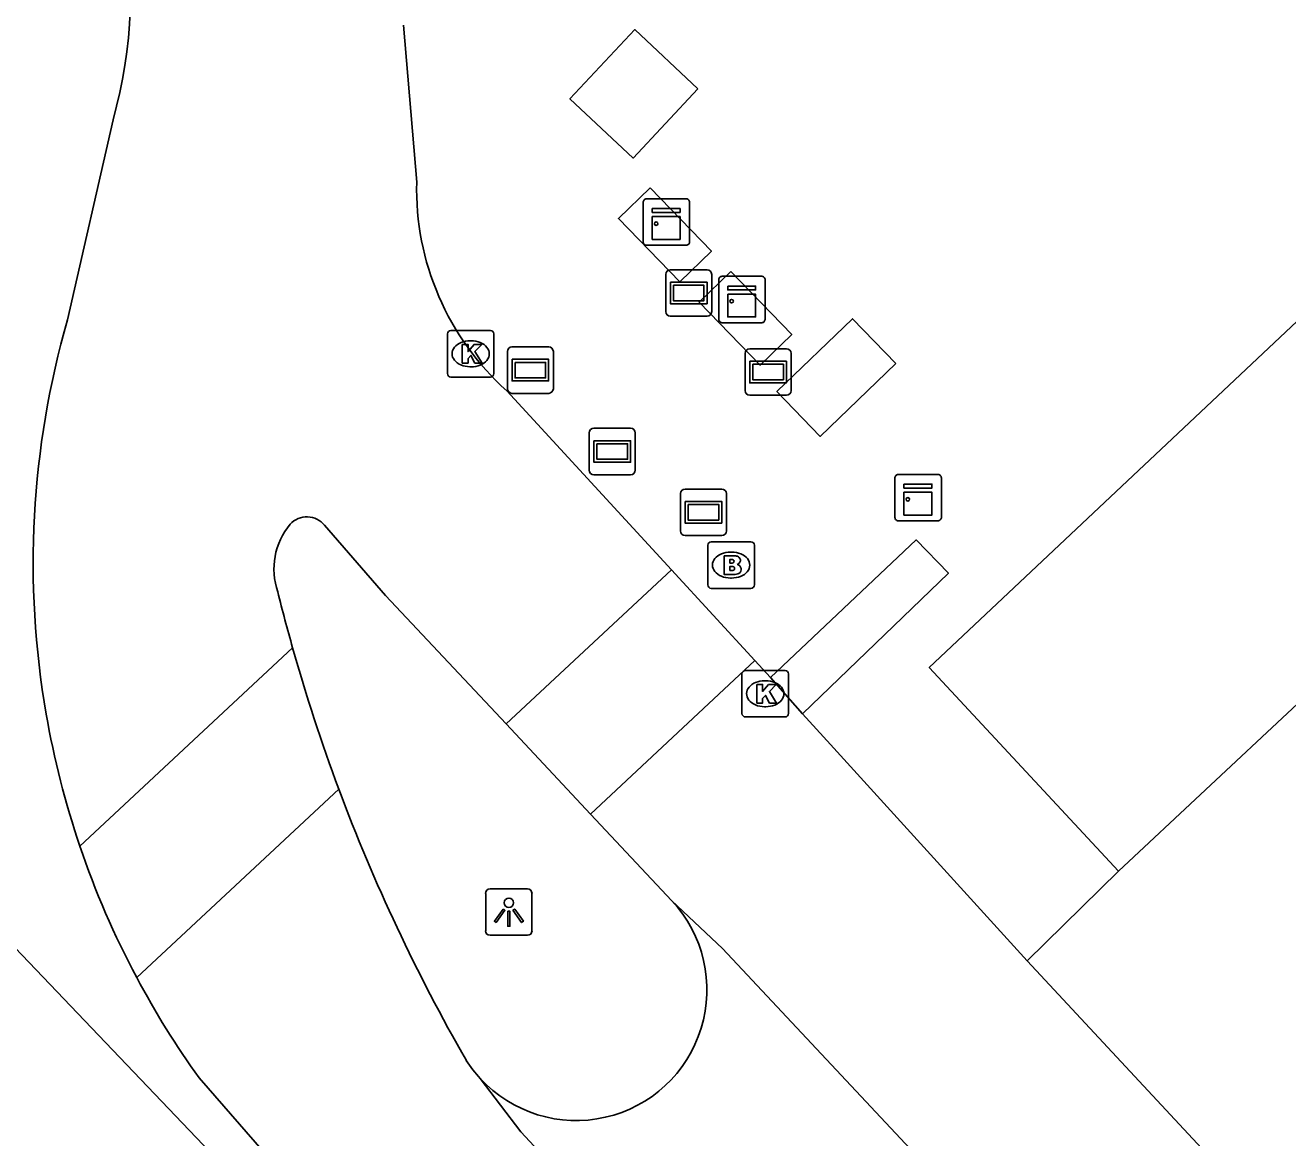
# Model space of a CAD drawing. Extents: x 163427 to 164190, y 380331 to 381641.
# Drawn here: x 163765.59 to 163792.74, y 380526.72 to 380550.65 of the extents above; entities that cross this region are included whole.
import ezdxf

# ---------------------------------------------------------------- set-up
doc = ezdxf.new("R2010")
doc.units = 0
for name, color, linetype in [('IMGEO_Brandkraan', 7, 'Continuous'), ('IMGEO_Groenvoorziening', 7, 'Continuous'), ('IMGEO_Kast', 7, 'Continuous'), ('IMGEO_Kolk', 7, 'Continuous'), ('IMGEO_Lage_trafo', 7, 'Continuous'), ('IMGEO_Lichtpunt', 7, 'Continuous'), ('IMGEO_Pand', 7, 'Continuous'), ('IMGEO_Parkeervlak_open', 7, 'Continuous'), ('IMGEO_Rijbaan_lokaal_open', 7, 'Continuous'), ('IMGEO_Verklikker', 7, 'Continuous'), ('IMGEO_Voetpad_open', 7, 'Continuous')]:
    doc.layers.add(name, color=color, linetype=linetype)

msp = doc.modelspace()

# ---------------------------------------------------------------- linework, layer by layer
at = {"layer": 'IMGEO_Brandkraan'}
for p, q in [((163780.345, 380539.538), (163781.197, 380539.538)), ((163780.27, 380538.612), (163780.27, 380539.464)), ((163780.758, 380539.318), (163780.783, 380539.318)), ((163781.271, 380539.464), (163781.271, 380538.612)), ((163780.781, 380538.758), (163780.756, 380538.758)), ((163781.197, 380538.538), (163780.345, 380538.538))]:
    msp.add_line(p, q, dxfattribs=at)
for points in [[(163780.345, 380539.538), (163781.197, 380539.538)], [(163780.27, 380538.612), (163780.27, 380539.464)], [(163780.618, 380539.238), (163780.618, 380538.838), (163780.831, 380538.838)], [(163780.849, 380539.238), (163780.618, 380539.238)], [(163781.271, 380539.464), (163781.271, 380538.612)], [(163780.797, 380539.157), (163780.743, 380539.157), (163780.743, 380539.081)], [(163780.743, 380539.081), (163780.796, 380539.081)], [(163780.805, 380539.005), (163780.743, 380539.005), (163780.743, 380538.924)], [(163780.743, 380538.924), (163780.805, 380538.924)], [(163781.197, 380538.538), (163780.345, 380538.538)]]:
    msp.add_lwpolyline(points, dxfattribs=at)
for centre, radius, start, end in [((163780.347, 380539.462), 0.0765, 91.552, 178.448), ((163780.347, 380539.462), 0.0765, 91.552, 178.448), ((163781.195, 380539.462), 0.0765, 1.552, 88.448), ((163781.195, 380539.462), 0.0765, 1.552, 88.448), ((163780.853, 380539.093), 0.145, 59.4692, 91.5367), ((163780.878, 380539.14), 0.0922, 285.5137, 58.1501), ((163780.798, 380539.119), 0.0379, 267.8285, 90.9355), ((163780.806, 380538.964), 0.0404, 269.8759, 90.5077), ((163780.883, 380538.948), 0.105, 301.3115, 78.989), ((163780.837, 380539.089), 0.251, 268.6676, 293.5347), ((163780.347, 380538.614), 0.0765, 181.552, 268.448), ((163780.347, 380538.614), 0.0765, 181.552, 268.448), ((163781.195, 380538.614), 0.0765, 271.552, 358.448), ((163781.195, 380538.614), 0.0765, 271.552, 358.448)]:
    msp.add_arc(centre, radius, start, end, dxfattribs=at)
for centre, major_axis, ratio, start_param, end_param in [((163780.757, 380539.038), (-0.387, 0.002), 0.722429, 4.712389, 7.853982), ((163780.782, 380539.038), (-0.39, 0.002), 0.717154, 1.570796, 4.712389)]:
    msp.add_ellipse(centre, major_axis=major_axis, ratio=ratio, start_param=start_param, end_param=end_param, dxfattribs=at)
at = {"layer": 'IMGEO_Groenvoorziening'}
for points in [[(163773.473, 380522.323), (163761.755, 380534.587)], [(163789.102, 380532.456), (163787.137, 380530.53)]]:
    msp.add_lwpolyline(points, dxfattribs=at)
at = {"layer": 'IMGEO_Kast'}
for p, q in [((163778.879, 380545.991), (163778.879, 380546.832)), ((163778.879, 380546.832), (163778.879, 380545.991)), ((163778.954, 380546.916), (163779.795, 380546.916)), ((163779.795, 380546.916), (163778.954, 380546.916)), ((163779.879, 380546.841), (163779.879, 380546)), ((163779.879, 380546), (163779.879, 380546.841)), ((163779.804, 380545.916), (163778.963, 380545.916)), ((163778.963, 380545.916), (163779.804, 380545.916)), ((163780.578, 380545.249), (163781.419, 380545.249)), ((163781.419, 380545.249), (163780.578, 380545.249)), ((163780.503, 380544.324), (163780.503, 380545.165)), ((163780.503, 380545.165), (163780.503, 380544.324)), ((163781.503, 380545.174), (163781.503, 380544.333)), ((163781.503, 380544.333), (163781.503, 380545.174)), ((163781.428, 380544.249), (163780.587, 380544.249)), ((163780.587, 380544.249), (163781.428, 380544.249)), ((163784.294, 380540.064), (163784.294, 380540.905)), ((163784.294, 380540.905), (163784.294, 380540.064)), ((163784.369, 380540.989), (163785.21, 380540.989)), ((163785.21, 380540.989), (163784.369, 380540.989)), ((163785.294, 380540.914), (163785.294, 380540.073)), ((163785.294, 380540.073), (163785.294, 380540.914)), ((163785.219, 380539.989), (163784.378, 380539.989)), ((163784.378, 380539.989), (163785.219, 380539.989))]:
    msp.add_line(p, q, dxfattribs=at)
for points in [[(163779.074, 380546.706), (163779.674, 380546.706), (163779.674, 380546.621), (163779.074, 380546.621), (163779.074, 380546.706)], [(163779.074, 380546.531), (163779.674, 380546.531), (163779.674, 380546.042), (163779.074, 380546.042), (163779.074, 380546.531)], [(163780.698, 380545.039), (163781.298, 380545.039), (163781.298, 380544.954), (163780.698, 380544.954), (163780.698, 380545.039)], [(163780.698, 380544.864), (163781.298, 380544.864), (163781.298, 380544.375), (163780.698, 380544.375), (163780.698, 380544.864)], [(163784.489, 380540.779), (163785.089, 380540.779), (163785.089, 380540.694), (163784.489, 380540.694), (163784.489, 380540.779)], [(163784.489, 380540.604), (163785.089, 380540.604), (163785.089, 380540.115), (163784.489, 380540.115), (163784.489, 380540.604)]]:
    msp.add_lwpolyline(points, dxfattribs=at)
for centre in [(163779.158, 380546.38), (163780.782, 380544.713), (163784.573, 380540.453)]:
    msp.add_circle(centre, 0.0377, dxfattribs=at)
for centre, start, end in [((163778.957, 380546.838), 92.4484, 184.2845), ((163778.957, 380546.838), 92.4484, 184.2845), ((163779.801, 380546.838), 2.4484, 94.2845), ((163779.801, 380546.838), 2.4484, 94.2845), ((163778.957, 380545.994), 182.4484, 274.2845), ((163778.957, 380545.994), 182.4484, 274.2845), ((163779.801, 380545.994), 272.4484, 4.2845), ((163779.801, 380545.994), 272.4484, 4.2845), ((163780.581, 380545.171), 92.4484, 184.2845), ((163780.581, 380545.171), 92.4484, 184.2845), ((163781.425, 380545.171), 2.4484, 94.2845), ((163781.425, 380545.171), 2.4484, 94.2845), ((163780.581, 380544.327), 182.4484, 274.2845), ((163780.581, 380544.327), 182.4484, 274.2845), ((163781.425, 380544.327), 272.4484, 4.2845), ((163781.425, 380544.327), 272.4484, 4.2845), ((163784.372, 380540.911), 92.4484, 184.2845), ((163784.372, 380540.911), 92.4484, 184.2845), ((163785.216, 380540.911), 2.4484, 94.2845), ((163785.216, 380540.911), 2.4484, 94.2845), ((163784.372, 380540.067), 182.4484, 274.2845), ((163784.372, 380540.067), 182.4484, 274.2845), ((163785.216, 380540.067), 272.4484, 4.2845), ((163785.216, 380540.067), 272.4484, 4.2845)]:
    msp.add_arc(centre, 0.0779, start, end, dxfattribs=at)
at = {"layer": 'IMGEO_Kolk'}
for p, q in [((163774.667, 380543.156), (163774.667, 380544.008)), ((163774.742, 380544.082), (163775.594, 380544.082)), ((163775.155, 380543.862), (163775.18, 380543.862)), ((163775.668, 380544.008), (163775.668, 380543.156)), ((163775.178, 380543.302), (163775.153, 380543.302)), ((163775.594, 380543.082), (163774.742, 380543.082)), ((163781.004, 380535.846), (163781.004, 380536.698)), ((163781.079, 380536.772), (163781.931, 380536.772)), ((163781.492, 380536.552), (163781.517, 380536.552)), ((163782.005, 380536.698), (163782.005, 380535.846)), ((163781.515, 380535.992), (163781.49, 380535.992)), ((163781.931, 380535.772), (163781.079, 380535.772))]:
    msp.add_line(p, q, dxfattribs=at)
for points in [[(163774.667, 380543.156), (163774.667, 380544.008)], [(163774.742, 380544.082), (163775.594, 380544.082)], [(163775.668, 380544.008), (163775.668, 380543.156)], [(163774.988, 380543.782), (163775.111, 380543.782), (163775.111, 380543.631), (163775.241, 380543.782), (163775.405, 380543.782), (163775.259, 380543.631), (163775.412, 380543.382), (163775.26, 380543.382), (163775.175, 380543.546), (163775.111, 380543.479), (163775.111, 380543.382), (163774.988, 380543.382), (163774.988, 380543.782)], [(163775.594, 380543.082), (163774.742, 380543.082)], [(163781.004, 380535.846), (163781.004, 380536.698)], [(163781.079, 380536.772), (163781.931, 380536.772)], [(163782.005, 380536.698), (163782.005, 380535.846)], [(163781.325, 380536.472), (163781.448, 380536.472), (163781.448, 380536.321), (163781.578, 380536.472), (163781.742, 380536.472), (163781.596, 380536.321), (163781.749, 380536.072), (163781.597, 380536.072), (163781.512, 380536.236), (163781.448, 380536.169), (163781.448, 380536.072), (163781.325, 380536.072), (163781.325, 380536.472)], [(163781.931, 380535.772), (163781.079, 380535.772)]]:
    msp.add_lwpolyline(points, dxfattribs=at)
for centre, start, end in [((163774.744, 380544.006), 91.552, 178.448), ((163774.744, 380544.006), 91.552, 178.448), ((163775.592, 380544.006), 1.552, 88.448), ((163775.592, 380544.006), 1.552, 88.448), ((163774.744, 380543.158), 181.552, 268.448), ((163774.744, 380543.158), 181.552, 268.448), ((163775.592, 380543.158), 271.552, 358.448), ((163775.592, 380543.158), 271.552, 358.448), ((163781.081, 380536.696), 91.552, 178.448), ((163781.081, 380536.696), 91.552, 178.448), ((163781.929, 380536.696), 1.552, 88.448), ((163781.929, 380536.696), 1.552, 88.448), ((163781.081, 380535.848), 181.552, 268.448), ((163781.081, 380535.848), 181.552, 268.448), ((163781.929, 380535.848), 271.552, 358.448), ((163781.929, 380535.848), 271.552, 358.448)]:
    msp.add_arc(centre, 0.0765, start, end, dxfattribs=at)
for centre, major_axis, ratio, start_param, end_param in [((163775.154, 380543.582), (-0.387, 0.002), 0.722429, 4.712389, 7.853982), ((163775.179, 380543.582), (-0.39, 0.002), 0.717154, 1.570796, 4.712389), ((163781.491, 380536.272), (-0.387, 0.002), 0.722429, 4.712389, 7.853982), ((163781.516, 380536.272), (-0.39, 0.002), 0.717154, 1.570796, 4.712389)]:
    msp.add_ellipse(centre, major_axis=major_axis, ratio=ratio, start_param=start_param, end_param=end_param, dxfattribs=at)
at = {"layer": 'IMGEO_Lage_trafo'}
for points in [[(163780.056, 380549.282), (163778.696, 380550.553), (163777.303, 380549.063), (163778.663, 380547.792), (163780.056, 380549.282)], [(163779.026, 380547.15), (163778.345, 380546.488), (163779.666, 380545.127), (163780.347, 380545.789), (163779.026, 380547.15)], [(163780.762, 380545.355), (163780.08, 380544.694), (163781.394, 380543.337), (163782.076, 380543.998), (163780.762, 380545.355)], [(163784.314, 380543.371), (163783.385, 380544.337), (163781.757, 380542.77), (163782.686, 380541.804), (163784.314, 380543.371)]]:
    msp.add_lwpolyline(points, dxfattribs=at)
at = {"layer": 'IMGEO_Lichtpunt'}
for p, q in [((163775.491, 380531.978), (163775.491, 380531.171)), ((163775.491, 380531.978), (163775.491, 380531.171)), ((163776.393, 380532.073), (163775.585, 380532.073)), ((163776.393, 380532.073), (163775.585, 380532.073)), ((163776.487, 380531.171), (163776.487, 380531.978)), ((163776.487, 380531.171), (163776.487, 380531.978)), ((163775.585, 380531.077), (163776.393, 380531.077)), ((163775.585, 380531.077), (163776.393, 380531.077))]:
    msp.add_line(p, q, dxfattribs=at)
for points in [[(163775.865, 380531.642), (163775.904, 380531.614), (163775.716, 380531.352), (163775.678, 380531.379), (163775.865, 380531.642)], [(163776.077, 380531.614), (163776.115, 380531.641), (163776.302, 380531.379), (163776.263, 380531.351), (163776.077, 380531.614)], [(163775.967, 380531.594), (163776.014, 380531.594), (163776.014, 380531.272), (163775.967, 380531.272), (163775.967, 380531.594)]]:
    msp.add_lwpolyline(points, dxfattribs=at)
msp.add_circle((163775.99, 380531.776), 0.0994, dxfattribs=at)
for centre, start, end in [((163775.585, 380531.978), 90, 180), ((163775.585, 380531.978), 90, 180), ((163776.393, 380531.978), 0, 90), ((163776.393, 380531.978), 0, 90), ((163775.585, 380531.171), 180, 270), ((163775.585, 380531.171), 180, 270), ((163776.393, 380531.171), 270, 0), ((163776.393, 380531.171), 270, 360)]:
    msp.add_arc(centre, 0.0946, start, end, dxfattribs=at)
at = {"layer": 'IMGEO_Pand'}
for points in [[(163799.028, 380550.006), (163785.032, 380536.838), (163789.102, 380532.456)], [(163816.768, 380525.382), (163800.33, 380542.952), (163789.102, 380532.456)]]:
    msp.add_lwpolyline(points, dxfattribs=at)
at = {"layer": 'IMGEO_Parkeervlak_open'}
msp.add_arc((163777.44, 380529.902), 2.81, 222.702, 43.0729, dxfattribs=at)
at = {"layer": 'IMGEO_Rijbaan_lokaal_open'}
for points in [[(163773.721, 380550.647), (163774.007, 380547.273)], [(163766.495, 380544.309), (163767.475, 380548.616)], [(163775.943, 380542.786), (163779.487, 380538.934)], [(163775.929, 380535.621), (163773.336, 380538.386), (163772.025, 380539.896)], [(163779.487, 380538.934), (163775.929, 380535.621)], [(163781.282, 380536.983), (163779.487, 380538.934)], [(163771.339, 380537.259), (163766.762, 380532.994)], [(163777.747, 380533.683), (163781.282, 380536.983)], [(163781.282, 380536.983), (163781.617, 380536.619)], [(163781.617, 380536.619), (163782.307, 380535.838)], [(163782.307, 380535.838), (163782.906, 380535.18), (163787.137, 380530.53)], [(163777.747, 380533.683), (163775.929, 380535.621)], [(163767.984, 380530.169), (163772.332, 380534.22)], [(163779.493, 380531.821), (163777.747, 380533.683)], [(163849.019, 380457.499), (163844.639, 380462.256), (163817.161, 380491.686), (163796.756, 380513.541), (163780.587, 380530.79), (163779.493, 380531.821)], [(163787.137, 380530.53), (163803.509, 380512.945), (163811.495, 380504.39), (163812.139, 380503.698), (163819.621, 380495.658), (163827.863, 380486.824), (163836.026, 380478.084), (163844.201, 380469.343), (163845.853, 380467.567), (163852.381, 380460.551), (163849.019, 380457.499)], [(163769.327, 380528.01), (163773.951, 380522.702)], [(163775.375, 380527.996), (163776.246, 380526.849), (163790.391, 380511.639), (163792.311, 380509.585)]]:
    msp.add_lwpolyline(points, dxfattribs=at)
for centre, radius, start, end in [((163757.563, 380551.382), 10.291, 344.4078, 37.0974), ((163779.843, 380547.13), 5.838, 178.5965, 228.0809), ((163784.712, 380539.077), 18.954, 163.9755, 189.8514), ((163771.645, 380539.578), 0.496, 39.97, 136.6243), ((163772.434, 380538.956), 1.498, 140.0608, 199.2186), ((163806.248, 380547.182), 36.292, 193.9006, 195.8675), ((163808.398, 380547.686), 38.498, 195.7151, 200.4747), ((163784.705, 380539.081), 18.947, 189.866, 198.7375), ((163809.219, 380547.995), 39.375, 200.4772, 209.8712), ((163784.445, 380538.966), 18.664, 198.6618, 208.1215), ((163784.641, 380539.033), 18.869, 208.0202, 215.7469), ((163777.425, 380529.891), 2.792, 212.6722, 222.7499)]:
    msp.add_arc(centre, radius, start, end, dxfattribs=at)
at = {"layer": 'IMGEO_Verklikker'}
for p, q in [((163779.363, 380544.49), (163779.363, 380545.29)), ((163779.363, 380545.29), (163779.363, 380544.49)), ((163779.463, 380545.39), (163780.253, 380545.39)), ((163780.253, 380545.39), (163779.463, 380545.39)), ((163780.353, 380545.29), (163780.353, 380544.49)), ((163780.353, 380544.49), (163780.353, 380545.29)), ((163780.253, 380544.39), (163779.463, 380544.39)), ((163779.463, 380544.39), (163780.253, 380544.39)), ((163775.957, 380542.831), (163775.957, 380543.631)), ((163775.957, 380543.631), (163775.957, 380542.831)), ((163776.057, 380543.731), (163776.847, 380543.731)), ((163776.847, 380543.731), (163776.057, 380543.731)), ((163776.947, 380543.631), (163776.947, 380542.831)), ((163776.947, 380542.831), (163776.947, 380543.631)), ((163781.07, 380542.789), (163781.07, 380543.589)), ((163781.07, 380543.589), (163781.07, 380542.789)), ((163781.17, 380543.689), (163781.96, 380543.689)), ((163781.96, 380543.689), (163781.17, 380543.689)), ((163782.06, 380543.589), (163782.06, 380542.789)), ((163782.06, 380542.789), (163782.06, 380543.589)), ((163776.847, 380542.731), (163776.057, 380542.731)), ((163776.057, 380542.731), (163776.847, 380542.731)), ((163781.96, 380542.689), (163781.17, 380542.689)), ((163781.17, 380542.689), (163781.96, 380542.689)), ((163777.818, 380541.981), (163778.608, 380541.981)), ((163778.608, 380541.981), (163777.818, 380541.981)), ((163777.718, 380541.081), (163777.718, 380541.881)), ((163777.718, 380541.881), (163777.718, 380541.081)), ((163778.708, 380541.881), (163778.708, 380541.081)), ((163778.708, 380541.081), (163778.708, 380541.881)), ((163778.608, 380540.981), (163777.818, 380540.981)), ((163777.818, 380540.981), (163778.608, 380540.981)), ((163779.78, 380540.674), (163780.57, 380540.674)), ((163780.57, 380540.674), (163779.78, 380540.674)), ((163779.68, 380539.774), (163779.68, 380540.574)), ((163779.68, 380540.574), (163779.68, 380539.774)), ((163780.67, 380540.574), (163780.67, 380539.774)), ((163780.67, 380539.774), (163780.67, 380540.574)), ((163780.57, 380539.674), (163779.78, 380539.674)), ((163779.78, 380539.674), (163780.57, 380539.674))]:
    msp.add_line(p, q, dxfattribs=at)
for points in [[(163779.464, 380545.122), (163780.252, 380545.122), (163780.252, 380544.658), (163779.464, 380544.658), (163779.464, 380545.122)], [(163779.529, 380545.057), (163779.529, 380544.723), (163780.187, 380544.723), (163780.187, 380545.057), (163779.529, 380545.057)], [(163776.058, 380543.463), (163776.846, 380543.463), (163776.846, 380542.999), (163776.058, 380542.999), (163776.058, 380543.463)], [(163776.123, 380543.398), (163776.123, 380543.064), (163776.781, 380543.064), (163776.781, 380543.398), (163776.123, 380543.398)], [(163781.171, 380543.421), (163781.959, 380543.421), (163781.959, 380542.957), (163781.171, 380542.957), (163781.171, 380543.421)], [(163781.236, 380543.356), (163781.236, 380543.022), (163781.894, 380543.022), (163781.894, 380543.356), (163781.236, 380543.356)], [(163777.819, 380541.713), (163778.607, 380541.713), (163778.607, 380541.249), (163777.819, 380541.249), (163777.819, 380541.713)], [(163777.884, 380541.648), (163777.884, 380541.314), (163778.542, 380541.314), (163778.542, 380541.648), (163777.884, 380541.648)], [(163779.781, 380540.406), (163780.569, 380540.406), (163780.569, 380539.942), (163779.781, 380539.942), (163779.781, 380540.406)], [(163779.846, 380540.341), (163779.846, 380540.007), (163780.504, 380540.007), (163780.504, 380540.341), (163779.846, 380540.341)]]:
    msp.add_lwpolyline(points, dxfattribs=at)
for centre, start, end in [((163779.463, 380545.29), 90, 180), ((163779.463, 380545.29), 90, 180), ((163780.253, 380545.29), 0, 90), ((163780.253, 380545.29), 360, 90), ((163779.463, 380544.49), 180, 270), ((163779.463, 380544.49), 180, 270), ((163780.253, 380544.49), 270, 0), ((163780.253, 380544.49), 270, 0), ((163776.057, 380543.631), 90, 180), ((163776.057, 380543.631), 90, 180), ((163776.847, 380543.631), 0, 90), ((163776.847, 380543.631), 360, 90), ((163781.17, 380543.589), 90, 180), ((163781.17, 380543.589), 90, 180), ((163781.96, 380543.589), 0, 90), ((163781.96, 380543.589), 360, 90), ((163776.057, 380542.831), 180, 270), ((163776.057, 380542.831), 180, 270), ((163776.847, 380542.831), 270, 0), ((163776.847, 380542.831), 270, 0), ((163781.17, 380542.789), 180, 270), ((163781.17, 380542.789), 180, 270), ((163781.96, 380542.789), 270, 0), ((163781.96, 380542.789), 270, 0), ((163777.818, 380541.881), 90, 180), ((163777.818, 380541.881), 90, 180), ((163778.608, 380541.881), 0, 90), ((163778.608, 380541.881), 360, 90), ((163777.818, 380541.081), 180, 270), ((163777.818, 380541.081), 180, 270), ((163778.608, 380541.081), 270, 0), ((163778.608, 380541.081), 270, 0), ((163779.78, 380540.574), 90, 180), ((163779.78, 380540.574), 90, 180), ((163780.57, 380540.574), 0, 90), ((163780.57, 380540.574), 360, 90), ((163779.78, 380539.774), 180, 270), ((163779.78, 380539.774), 180, 270), ((163780.57, 380539.774), 270, 0), ((163780.57, 380539.774), 270, 0)]:
    msp.add_arc(centre, 0.1, start, end, dxfattribs=at)
at = {"layer": 'IMGEO_Voetpad_open'}
msp.add_lwpolyline([(163782.307, 380535.838), (163785.444, 380538.866), (163784.753, 380539.58), (163781.617, 380536.619)], dxfattribs=at)

doc.saveas('drawing.dxf')
